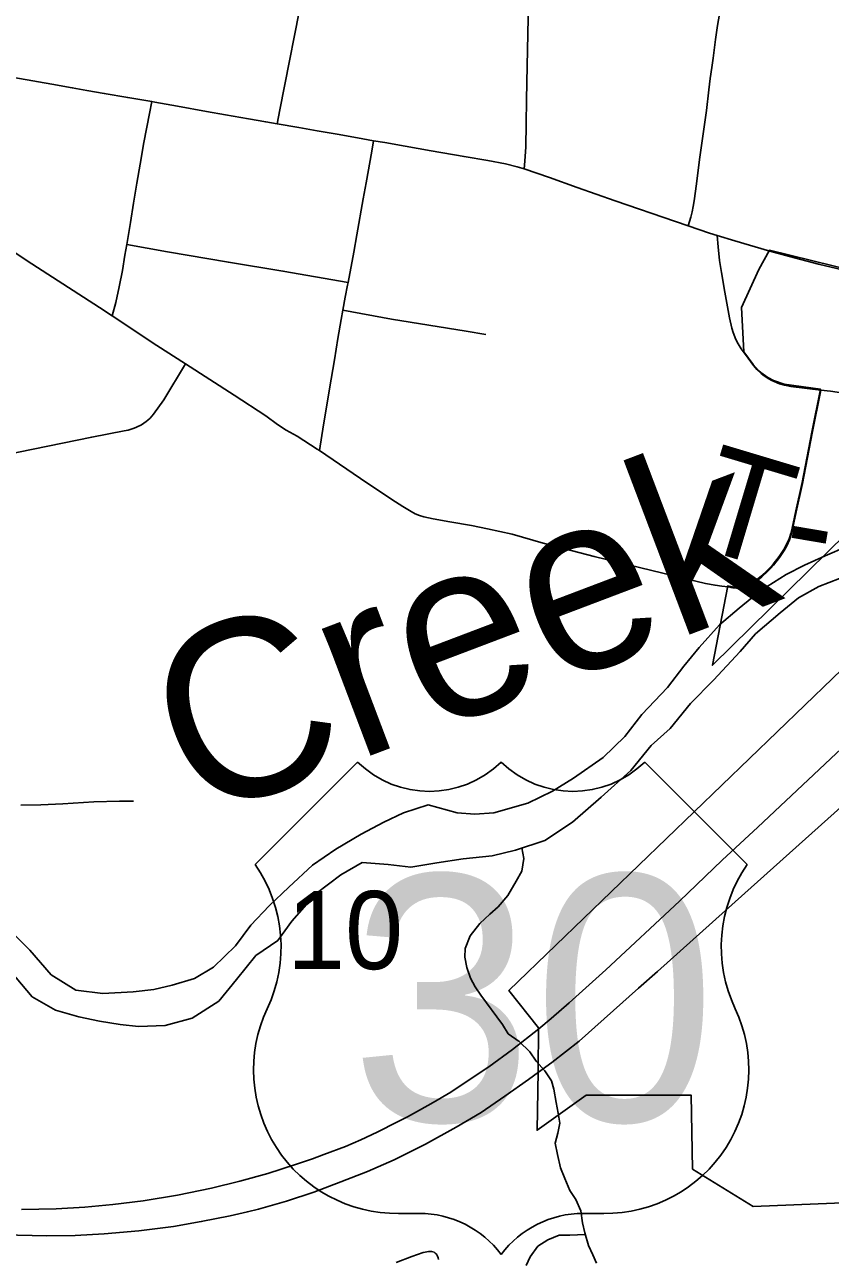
# Model space of a CAD drawing. Extents: x 0 to 34, y 0 to 22.
# Drawn here: x 20.504 to 20.936, y 12.923 to 13.584 of the extents above; entities that cross this region are included whole.
import ezdxf

# ---------------------------------------------------------------- set-up
doc = ezdxf.new("R2010")
doc.units = 0
for name, color, linetype in [('GM_X_City_Street', 7, 'Continuous'), ('GM_X_Corporation', 7, 'Continuous'), ('GM_X_County_Road', 7, 'Continuous'), ('GM_X_Minor_River', 7, 'Continuous'), ('GM_X_Minor_River_Text', 7, 'Continuous'), ('GM_X_Section_Text', 7, 'Continuous'), ('GM_X_State_Route', 7, 'Continuous'), ('GM_X_Township_Road', 7, 'Continuous'), ('GM_X_Township_Road_Text', 7, 'Continuous'), ('GM_X_US_Route', 7, 'Continuous'), ('GM_X_US_Shield', 7, 'Continuous')]:
    doc.layers.add(name, color=color, linetype=linetype)

msp = doc.modelspace()

# ---------------------------------------------------------------- linework, layer by layer
at = {"layer": 'GM_X_City_Street'}
for points in [[(20.63976, 13.53045), (20.64122, 13.53792), (20.65419, 13.6041), (20.65547, 13.61623), (20.65577, 13.64386), (20.65541, 13.66536), (20.65506, 13.67148), (20.65474, 13.67719)], [(20.86004, 13.4757), (20.86135, 13.48044), (20.86213, 13.48325), (20.86261, 13.48607), (20.8631, 13.48917), (20.86437, 13.49828), (20.86601, 13.51128), (20.86744, 13.52129), (20.86972, 13.53747), (20.87106, 13.54868), (20.8718, 13.55465), (20.87263, 13.56062), (20.8733, 13.5656), (20.87457, 13.57549), (20.87573, 13.58306), (20.87768, 13.59412), (20.87913, 13.60518), (20.87955, 13.6112), (20.87971, 13.61662)], [(20.55134, 13.42762), (20.55322, 13.43479), (20.55504, 13.44309), (20.55681, 13.45192), (20.55819, 13.46012), (20.55913, 13.46573), (20.56109, 13.4775), (20.56277, 13.48795), (20.56449, 13.49869), (20.5663, 13.50889), (20.56826, 13.52033), (20.57129, 13.53587), (20.57255, 13.54229)], [(20.66241, 13.35544), (20.66452, 13.36923), (20.66865, 13.39374), (20.67039, 13.40398), (20.67232, 13.41544), (20.67404, 13.42563), (20.67489, 13.43067), (20.67623, 13.43751), (20.6775, 13.44396), (20.67775, 13.44538), (20.68073, 13.46176), (20.68236, 13.47089), (20.6858, 13.49019), (20.68735, 13.49887), (20.69038, 13.51584), (20.69143, 13.52137)], [(20.47036, 13.47704), (20.47132, 13.47714), (20.47241, 13.47716), (20.47344, 13.47707), (20.47469, 13.47679), (20.47553, 13.47648), (20.47641, 13.47604), (20.47733, 13.47549), (20.48521, 13.47056), (20.50833, 13.45544), (20.54453, 13.43212), (20.55134, 13.42762), (20.57526, 13.41179), (20.59062, 13.4019), (20.61676, 13.3851), (20.63358, 13.37398), (20.63987, 13.36949), (20.64462, 13.36637), (20.65037, 13.36316), (20.66118, 13.35628), (20.66241, 13.35544)], [(20.55913, 13.46573), (20.58097, 13.46195), (20.61361, 13.45631), (20.6428, 13.45156), (20.67775, 13.44538)], [(20.67489, 13.43067), (20.701, 13.42587), (20.74101, 13.41933), (20.75158, 13.41767)], [(20.39621, 13.3343), (20.39774, 13.33407), (20.39961, 13.33413), (20.40079, 13.3342), (20.40199, 13.33435), (20.40327, 13.33454), (20.40899, 13.33586), (20.45025, 13.34472), (20.47203, 13.34878), (20.49662, 13.35375), (20.50108, 13.35464), (20.54042, 13.36264), (20.55767, 13.36593), (20.55998, 13.36645), (20.56153, 13.36693), (20.56305, 13.36743), (20.56434, 13.36793), (20.56698, 13.36926), (20.56946, 13.37093), (20.57044, 13.3717), (20.57165, 13.37288), (20.57339, 13.375), (20.57895, 13.38266), (20.59062, 13.4019)], [(20.50247, 13.16551), (20.51315, 13.16582), (20.52486, 13.16637), (20.54142, 13.16733), (20.55519, 13.16768), (20.56269, 13.16774)], [(20.72616, 12.92237), (20.72599, 12.92317), (20.7257, 12.92416), (20.72502, 12.92516), (20.72437, 12.92575), (20.72384, 12.92614), (20.72248, 12.92658), (20.72166, 12.92664), (20.72099, 12.92662), (20.71788, 12.92597), (20.71193, 12.92391), (20.70349, 12.92074)]]:
    msp.add_lwpolyline(points, dxfattribs=at)
at = {"layer": 'GM_X_Corporation'}
for points in [[(21.00628, 13.37131), (20.87295, 13.24049), (20.88116, 13.28298), (20.88277, 13.28265), (20.88364, 13.28251), (20.88564, 13.28232), (20.88708, 13.28236), (20.88818, 13.28244), (20.88933, 13.28266), (20.89069, 13.28303), (20.89299, 13.28381), (20.89537, 13.28523), (20.89918, 13.2883), (20.90231, 13.2913), (20.90409, 13.29306), (20.90545, 13.29456), (20.90866, 13.29876), (20.91114, 13.30243), (20.91255, 13.30493), (20.91401, 13.30823), (20.91498, 13.3111), (20.91569, 13.31391), (20.91768, 13.32313), (20.92096, 13.33839), (20.92616, 13.36532), (20.93084, 13.38835), (20.91142, 13.39107), (20.90576, 13.393), (20.90264, 13.3946), (20.89882, 13.39719), (20.89767, 13.39834), (20.89473, 13.40147), (20.8897, 13.40831), (20.8886, 13.43203), (20.89775, 13.4524), (20.90352, 13.46273), (20.98335, 13.44306)], [(21.1259, 12.96008), (20.89478, 12.95075), (20.86223, 12.97068), (20.86154, 13.01033), (20.80526, 13.01022), (20.77898, 12.99147), (20.7795, 13.0231), (20.77974, 13.04636), (20.76387, 13.06637), (20.78903, 13.09061), (20.99662, 13.29053)]]:
    msp.add_lwpolyline(points, dxfattribs=at)
at = {"layer": 'GM_X_County_Road'}
for points in [[(20.77212, 13.50629), (20.77243, 13.51043), (20.77299, 13.51804), (20.77312, 13.53036), (20.77337, 13.54319), (20.77372, 13.56153), (20.77444, 13.59563), (20.77452, 13.60138), (20.77467, 13.60723), (20.77486, 13.61552)], [(20.48102, 13.55807), (20.48519, 13.55737), (20.50159, 13.55461), (20.51895, 13.55162), (20.52997, 13.5497), (20.53776, 13.54826), (20.54709, 13.5467), (20.55967, 13.54443), (20.57255, 13.54229)], [(20.57255, 13.54229), (20.57416, 13.54202), (20.58625, 13.53987), (20.60193, 13.53699), (20.61199, 13.53531), (20.62444, 13.53303), (20.63366, 13.53147), (20.63976, 13.53045)], [(20.63976, 13.53045), (20.65126, 13.52843), (20.6611, 13.5267), (20.67295, 13.52462), (20.68558, 13.5224), (20.69143, 13.52137)], [(20.69143, 13.52137), (20.69744, 13.52032), (20.70838, 13.5184), (20.72227, 13.51589), (20.73987, 13.51289), (20.75256, 13.51073), (20.76202, 13.50893), (20.76836, 13.50737), (20.77212, 13.50629)], [(20.77212, 13.50629), (20.78573, 13.50174), (20.80041, 13.49633), (20.82081, 13.48916), (20.85314, 13.47802), (20.86004, 13.4757)], [(20.86004, 13.4757), (20.87134, 13.47191), (20.87546, 13.47063)], [(20.87546, 13.47063), (20.88487, 13.46771), (20.90373, 13.46218)], [(20.90373, 13.46218), (20.9143, 13.4594), (20.92975, 13.45533), (20.95556, 13.44921), (20.98356, 13.44251)]]:
    msp.add_lwpolyline(points, dxfattribs=at)
at = {"layer": 'GM_X_Minor_River'}
for points in [[(20.94501, 13.30404), (20.9333, 13.29902), (20.92235, 13.29401), (20.91254, 13.28901), (20.89896, 13.28056), (20.88729, 13.27099), (20.87674, 13.26219), (20.86585, 13.24997), (20.85758, 13.24005), (20.84895, 13.22861), (20.83504, 13.21409), (20.82603, 13.20226), (20.81436, 13.19118), (20.79853, 13.18006), (20.78722, 13.17315), (20.77401, 13.16661), (20.75586, 13.16154), (20.74564, 13.1607), (20.73617, 13.16139), (20.72061, 13.16582), (20.70738, 13.16155), (20.69681, 13.15654), (20.68474, 13.15), (20.67116, 13.14194), (20.65872, 13.1335), (20.64592, 13.12165), (20.63539, 13.11171), (20.62561, 13.1014), (20.61736, 13.09033), (20.60569, 13.07887), (20.59551, 13.07273), (20.58342, 13.06922), (20.57358, 13.06687), (20.56261, 13.06565)], [(20.57978, 13.04758), (20.59414, 13.05148), (20.60847, 13.06069), (20.61786, 13.07214), (20.62838, 13.08511), (20.64006, 13.09316), (20.64756, 13.10346), (20.66072, 13.11835), (20.67391, 13.12831), (20.68522, 13.13484), (20.69924, 13.13381), (20.71137, 13.13238), (20.72537, 13.13476), (20.73937, 13.13676), (20.75489, 13.1384), (20.76736, 13.14152), (20.78324, 13.14657), (20.79794, 13.15655), (20.81337, 13.16994), (20.82918, 13.18408), (20.84007, 13.19744), (20.85024, 13.20662), (20.86113, 13.21998), (20.87354, 13.23258), (20.88783, 13.24786), (20.89609, 13.2574), (20.90927, 13.2685), (20.91906, 13.27654), (20.93001, 13.28269), (20.94096, 13.28694)], [(20.77088, 13.14264), (20.77185, 13.13709), (20.7708, 13.13024), (20.76783, 13.12489), (20.76336, 13.11723), (20.75812, 13.11108), (20.7536, 13.10723), (20.74834, 13.10221), (20.7431, 13.09569), (20.74053, 13.08882), (20.74021, 13.08425), (20.74142, 13.07857), (20.7434, 13.0729), (20.74574, 13.06837), (20.74884, 13.06386), (20.76046, 13.04806), (20.76356, 13.04316), (20.76932, 13.03906), (20.7751, 13.03344), (20.77859, 13.02855), (20.78322, 13.02329), (20.78671, 13.01802), (20.78791, 13.01348), (20.78914, 13.00628), (20.79036, 13.00059), (20.79119, 12.99529), (20.79012, 12.98995), (20.78866, 12.98462), (20.78988, 12.97855), (20.7915, 12.97136), (20.79385, 12.96569), (20.7966, 12.95927), (20.79971, 12.95437), (20.80245, 12.94833), (20.80329, 12.94189), (20.8045, 12.93658), (20.80649, 12.92977), (20.80884, 12.92487), (20.8108, 12.92033)], [(20.56261, 13.06565), (20.54633, 13.06477), (20.53192, 13.06656), (20.51861, 13.0748), (20.50716, 13.08799), (20.49534, 13.09966)], [(20.49701, 13.07654), (20.50847, 13.06297), (20.52102, 13.05586), (20.53354, 13.05216), (20.54454, 13.04997), (20.55553, 13.04815), (20.56539, 13.04709), (20.57978, 13.04758)], [(20.80478, 12.93561), (20.79653, 12.93534), (20.79082, 12.93526), (20.78477, 12.9329), (20.77949, 12.92942), (20.77538, 12.92366), (20.77316, 12.91908)]]:
    msp.add_lwpolyline(points, dxfattribs=at)
at = {"layer": 'GM_X_State_Route'}
for points in [[(20.77971, 13.02255), (20.78695, 13.02773), (20.8015, 13.03924), (20.8333, 13.06751), (20.84346, 13.07652), (20.88521, 13.11374), (20.96389, 13.18435)], [(20.62969, 12.94927), (20.64466, 12.95346), (20.65943, 12.95837), (20.67389, 12.96382), (20.68807, 12.96937), (20.70247, 12.9757), (20.71923, 12.98402), (20.73557, 12.99318), (20.74908, 13.00098), (20.76176, 13.00972), (20.77449, 13.01873), (20.77971, 13.02255)], [(20.48769, 12.93618), (20.50065, 12.93537), (20.51626, 12.9349), (20.53155, 12.93521), (20.54705, 12.93599), (20.56564, 12.93756), (20.58413, 12.93991), (20.5991, 12.94257), (20.61449, 12.94572), (20.62381, 12.9479), (20.62969, 12.94927)]]:
    msp.add_lwpolyline(points, dxfattribs=at)
at = {"layer": 'GM_X_Township_Road'}
for points in [[(20.87546, 13.47063), (20.87607, 13.46449), (20.87681, 13.45715), (20.87778, 13.45086), (20.87959, 13.44023), (20.88212, 13.42651), (20.88341, 13.42103), (20.88412, 13.41861), (20.88556, 13.41495), (20.88671, 13.41268), (20.8883, 13.40999), (20.88937, 13.40851)], [(20.88937, 13.40851), (20.88991, 13.40776), (20.8906, 13.4068), (20.89494, 13.40092), (20.89673, 13.39894), (20.89903, 13.39665), (20.90072, 13.39538), (20.90285, 13.39405), (20.90483, 13.39304), (20.90597, 13.39245), (20.90898, 13.39123), (20.91163, 13.39052), (20.9149, 13.38978), (20.93105, 13.3878)], [(20.88137, 13.28243), (20.88298, 13.2821), (20.88385, 13.28197), (20.88585, 13.28177), (20.88729, 13.28182), (20.88839, 13.2819), (20.88954, 13.28211), (20.89091, 13.28248), (20.8932, 13.28326), (20.89558, 13.28469), (20.89939, 13.28775), (20.90252, 13.29075), (20.9043, 13.29252), (20.90566, 13.29401), (20.90887, 13.29821), (20.91135, 13.30189), (20.91276, 13.30438), (20.91422, 13.30768), (20.91519, 13.31055), (20.9159, 13.31336), (20.91789, 13.32258), (20.92117, 13.33784), (20.92637, 13.36478), (20.93105, 13.3878)], [(20.93105, 13.3878), (20.93614, 13.38728), (20.95626, 13.38423), (20.96074, 13.38339)], [(20.66241, 13.35544), (20.6878, 13.33825), (20.70313, 13.32802), (20.70707, 13.32556), (20.71147, 13.32284), (20.7137, 13.32165), (20.71605, 13.3207), (20.71834, 13.31996), (20.72328, 13.31894), (20.73224, 13.31737), (20.74391, 13.3153), (20.75251, 13.31349), (20.76561, 13.31061), (20.78218, 13.30587), (20.80966, 13.29864), (20.82275, 13.29549), (20.86923, 13.28435), (20.87435, 13.28336), (20.87799, 13.28287), (20.88137, 13.28243)]]:
    msp.add_lwpolyline(points, dxfattribs=at)
at = {"layer": 'GM_X_US_Route'}
for points in [[(20.77995, 13.04581), (20.78655, 13.05132), (20.79626, 13.05975), (20.81576, 13.07736), (20.85533, 13.11415), (20.8782, 13.1362), (20.89723, 13.15384), (20.93933, 13.19323), (20.9765, 13.22783), (21.01174, 13.26032), (21.04338, 13.2905), (21.05117, 13.29765), (21.08559, 13.32978), (21.11205, 13.35441), (21.12221, 13.36376), (21.14835, 13.38829), (21.15946, 13.39868), (21.16845, 13.4071), (21.17882, 13.4172), (21.20908, 13.44718), (21.22041, 13.45812)], [(20.77971, 13.02255), (20.78695, 13.02773), (20.8015, 13.03924), (20.8333, 13.06751), (20.84346, 13.07652), (20.88521, 13.11374), (20.96389, 13.18435)], [(20.65867, 12.97613), (20.66473, 12.97843), (20.67633, 12.98281), (20.68453, 12.98642), (20.69328, 12.99045), (20.70421, 12.99594), (20.70958, 12.99873), (20.71608, 13.00221), (20.72332, 13.00634), (20.73281, 13.01198), (20.74, 13.01665), (20.7531, 13.02545), (20.76586, 13.03471), (20.77995, 13.04581)], [(20.62969, 12.94927), (20.64466, 12.95346), (20.65943, 12.95837), (20.67389, 12.96382), (20.68807, 12.96937), (20.70247, 12.9757), (20.71923, 12.98402), (20.73557, 12.99318), (20.74908, 13.00098), (20.76176, 13.00972), (20.77449, 13.01873), (20.77971, 13.02255)], [(20.50274, 12.94914), (20.52141, 12.94941), (20.53667, 12.95035), (20.55162, 12.95166), (20.56788, 12.95367), (20.58629, 12.9568), (20.60458, 12.96054), (20.61971, 12.96417), (20.63471, 12.96834), (20.64952, 12.9731), (20.65867, 12.97613)], [(20.48769, 12.93618), (20.50065, 12.93537), (20.51626, 12.9349), (20.53155, 12.93521), (20.54705, 12.93599), (20.56564, 12.93756), (20.58413, 12.93991), (20.5991, 12.94257), (20.61449, 12.94572), (20.62381, 12.9479), (20.62969, 12.94927)]]:
    msp.add_lwpolyline(points, dxfattribs=at)
at = {"layer": 'GM_X_US_Shield'}
for p, q in [((20.68286, 13.18867), (20.62793, 13.13374)), ((20.8916, 13.13374), (20.83667, 13.18867)), ((20.70484, 12.94697), (20.71582, 12.94697)), ((20.80371, 12.94697), (20.8147, 12.94697))]:
    msp.add_line(p, q, dxfattribs=at)
for centre, radius, start, end in [((20.72132, 13.2279), 0.05493, 225.573, 314.427), ((20.79822, 13.2279), 0.05493, 225.573, 314.427), ((20.56494, 13.08962), 0.0769, 334.54712, 35.00093), ((20.9546, 13.08962), 0.0769, 144.99907, 205.45288), ((20.70398, 13.02387), 0.0769, 154.83192, 270.63826), ((20.81556, 13.02387), 0.0769, 269.36174, 25.16808), ((20.71582, 12.89204), 0.05493, 36.8699, 90), ((20.80371, 12.89204), 0.05493, 90, 143.1301)]:
    msp.add_arc(centre, radius, start, end, dxfattribs=at)

# ---------------------------------------------------------------- texts
at = {"layer": 'GM_X_Minor_River_Text'}
msp.add_text('Creek', height=0.094723, rotation=20.76386, dxfattribs=at).set_placement((20.59602, 13.15654))
at = {"layer": 'GM_X_Section_Text'}
msp.add_text('10', height=0.041856, rotation=0.00001, dxfattribs=at).set_placement((20.64497, 13.07776))
at = {"layer": 'GM_X_Township_Road_Text'}
for s, rotation, p in [('T', 343.30404, (20.86077, 13.30479)), ('-', 350.38465, (20.90893, 13.29084))]:
    msp.add_text(s, height=0.05682, rotation=rotation, dxfattribs=at).set_placement(p)
at = {"layer": 'GM_X_US_Shield'}
msp.add_text('30', height=0.131836, dxfattribs=at).set_placement((20.67887, 12.99641))

doc.saveas('drawing.dxf')
